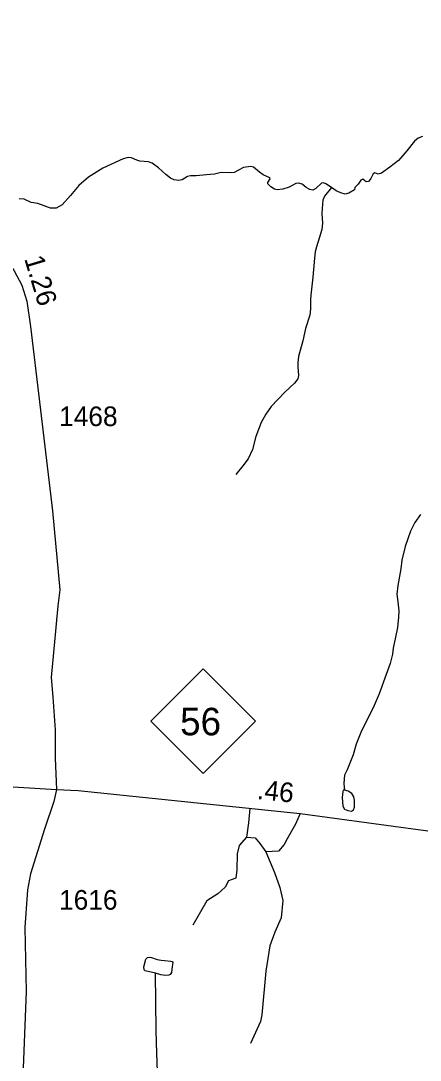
# Model space of a CAD drawing. Extents: x 2126262 to 2293712, y 749403 to 919119.
# Drawn here: x 2251899 to 2254440, y 853011 to 859625 of the extents above; entities that cross this region are included whole.
import ezdxf

# ---------------------------------------------------------------- set-up
doc = ezdxf.new("R2010")
doc.units = 0
for name, color, linetype in [('Exist Hydrographic Creek Single Shore', 7, 'Continuous'), ('Exist Hydrographic Misc Water Feature', 7, 'Continuous'), ('Exist Road Non-System Type 51', 7, 'Continuous'), ('Exist Road Primary NC Attributed', 7, 'Continuous'), ('Exist Road Primary NC Service Mileage Hundredths English Label', 7, 'Continuous'), ('Exist Road Primary NC Shield CELL', 7, 'Continuous'), ('Exist Road Primary NC Shield Number Label', 7, 'Continuous'), ('Exist Road Secondary Mileage Hundredths English Label', 7, 'Continuous'), ('Exist Road Secondary Type 51 Attributed', 7, 'Continuous'), ('Exist Road Secondary Type 51 Number Label', 7, 'Continuous')]:
    doc.layers.add(name, color=color, linetype=linetype)

msp = doc.modelspace()

# ---------------------------------------------------------------- linework, layer by layer
at = {"layer": 'Exist Hydrographic Creek Single Shore'}
for points in [[(2254454.5, 858889.1), (2254428.4, 858879.3), (2254403.4, 858859.8), (2254355.7, 858796.8), (2254302.5, 858736), (2254248.2, 858694.7), (2254194.5, 858655.6), (2254172.8, 858649.1), (2254151, 858656.7), (2254140.2, 858651.2), (2254126.1, 858620.8), (2254112, 858603.4), (2254095.7, 858600.2), (2254075.1, 858616.5), (2254063.1, 858610), (2254045.8, 858585), (2254025.1, 858565.4), (2254021.9, 858549.1), (2253987.1, 858527.8), (2253963.2, 858522.4), (2253936.1, 858530), (2253905.7, 858543), (2253875.3, 858563.7)], [(2253875.3, 858563.7), (2253839.9, 858587.9), (2253824.7, 858593.3), (2253812.8, 858591.2), (2253777, 858558.6), (2253756.3, 858546.6), (2253737.9, 858551), (2253715.1, 858565.1), (2253689, 858585.7), (2253665.2, 858592.2), (2253648.9, 858590.1), (2253606.5, 858567.3), (2253566.4, 858553.1), (2253530.5, 858549.9), (2253513.2, 858554.2), (2253489.3, 858568.4), (2253471.5, 858586.8), (2253470.4, 858596.6), (2253485.6, 858620.5), (2253483.4, 858625.9), (2253442.2, 858645.5), (2253417.2, 858661.8), (2253380.3, 858693.3), (2253361.8, 858697.6), (2253316.3, 858691.1), (2253284.8, 858673.7), (2253256.5, 858660.7), (2253231.6, 858657.4), (2253174, 858659.6), (2253130.6, 858649.8), (2253079.6, 858644.4), (2253015.6, 858639), (2252978.6, 858637.9), (2252960.2, 858634.6), (2252925.5, 858612.9), (2252903.7, 858609.6), (2252875.5, 858614), (2252850.5, 858624.8), (2252821, 858647.6), (2252775.4, 858690), (2252735.3, 858719.3), (2252711.4, 858726.9), (2252657.1, 858732.4), (2252637.6, 858737.8), (2252602.8, 858753), (2252581.1, 858755.2), (2252549.6, 858746.5), (2252420.4, 858687.8), (2252329.3, 858630.3), (2252268.5, 858578.1), (2252215.3, 858514), (2252161.6, 858453.2), (2252123.7, 858432.6), (2252087.8, 858432.6), (2252006.4, 858461.9), (2251964.1, 858469.5), (2251920.7, 858489.1), (2251889.2, 858491.2)]]:
    msp.add_lwpolyline(points, dxfattribs=at)
at = {"layer": 'Exist Hydrographic Misc Water Feature'}
for points in [[(2253875.3, 858563.7), (2253830.8, 858509.4), (2253821, 858484.4), (2253817.8, 858458.3), (2253813.4, 858398.6), (2253817.8, 858336.7), (2253813.4, 858297.6), (2253800.4, 858247.6), (2253779.8, 858187.4), (2253772.2, 858154.8), (2253766.8, 858113.6), (2253758.1, 857993), (2253744, 857880), (2253741.8, 857852.5), (2253742.9, 857791.6), (2253738.5, 857751.4), (2253711.4, 857666.7), (2253694, 857589.6), (2253665.8, 857489.7), (2253661.9, 857451.1), (2253661.9, 857424), (2253665.2, 857367.5), (2253660.8, 857345.8), (2253641.3, 857318.6), (2253578.3, 857261), (2253491.5, 857170.9), (2253457.8, 857122.7), (2253428.5, 857068.3), (2253393.8, 856979.3), (2253374.2, 856897.8), (2253344.9, 856838.1), (2253312.3, 856793.5), (2253266.8, 856737.1)], [(2254441.7, 856484.1), (2254405.8, 856432), (2254378.7, 856377.6), (2254345, 856279.9), (2254324.4, 856191.9), (2254316.8, 856137.6), (2254298.4, 856032), (2254291.9, 855975.5), (2254297.3, 855926.7), (2254304.9, 855870.2), (2254302.7, 855830), (2254295.1, 855764.8), (2254283.2, 855702.9), (2254269.1, 855633.8), (2254264.7, 855595.5), (2254248.4, 855534.7), (2254224.6, 855465.1), (2254179, 855342.4), (2254140.2, 855254), (2254067.5, 855106.3), (2254033.8, 855021.6), (2254013.2, 854954.2), (2253975.2, 854858.6), (2253958.9, 854825.5), (2253955.7, 854800.5), (2253954.6, 854770.1), (2253958.9, 854728.8)], [(2252769.2, 852938.5), (2252764.8, 853054.8), (2252759.4, 853197.4), (2252755.1, 853564.5)]]:
    msp.add_lwpolyline(points, dxfattribs=at)
for points in [[(2253958.9, 854728.8), (2253950.2, 854728.8), (2253948.1, 854721.2), (2253944.8, 854682.1), (2253948.1, 854627.8), (2253958.9, 854608.3), (2253979.5, 854599.6), (2254003.4, 854596.3), (2254016.4, 854605), (2254023, 854620.2), (2254023, 854665.8), (2254018.6, 854687.6), (2254004.5, 854708.2), (2253981.7, 854722.3)], [(2252755.1, 853564.5), (2252691, 853580.4), (2252684.5, 853586.9), (2252682.3, 853604.3), (2252695.4, 853653.1), (2252705.1, 853665.1), (2252717.1, 853666.2), (2252730.1, 853664), (2252765.9, 853652.1), (2252792, 853646.6), (2252812.6, 853644.5), (2252853.8, 853641.2), (2252862.5, 853639), (2252865.8, 853632.5), (2252861.4, 853606.4), (2252857.1, 853568.4), (2252848.4, 853556.5), (2252840.8, 853552.1), (2252820.2, 853548.9), (2252789.8, 853553.2)]]:
    msp.add_lwpolyline(points, close=True, dxfattribs=at)
at = {"layer": 'Exist Road Non-System Type 51'}
for points in [[(2253356, 854611.7), (2253346.9, 854521.5), (2253334.3, 854429.3)], [(2253677.6, 854581.7), (2253647.5, 854512.4), (2253594.5, 854420.3), (2253575, 854384), (2253538.7, 854342.1), (2253457.8, 854336.5)], [(2253334.3, 854429.3), (2253288.3, 854376.3), (2253275.7, 854323.2), (2253273, 854222.7), (2253268.1, 854170.3), (2253220.6, 854152.2), (2253198.3, 854111.7), (2253152.3, 854069.8), (2253082.5, 854025.1), (2252994.6, 853870.2)], [(2253334.3, 854429.3), (2253390.1, 854425.2), (2253419.4, 854388.9), (2253457.8, 854336.5)], [(2253457.8, 854336.5), (2253513.6, 854205.3), (2253547.1, 854110.3), (2253566.6, 854026.5), (2253555.4, 853917.6), (2253516.4, 853825.5), (2253482.9, 853738.9), (2253457.8, 853576.9), (2253432.6, 853298.7), (2253424.3, 853256.8), (2253360.1, 853117.2)]]:
    msp.add_lwpolyline(points, dxfattribs=at)
at = {"layer": 'Exist Road Primary NC Attributed'}
for points in [[(2249058.8, 854651.6), (2249247.6, 854659.2), (2250016.3, 854719.2), (2250535.3, 854761.1), (2251029.1, 854794.6), (2251404.4, 854782), (2251744.8, 854756.9), (2252125.5, 854734.3)], [(2252125.5, 854734.3), (2252263, 854726.9), (2253677.6, 854581.7), (2254520, 854465.5)]]:
    msp.add_lwpolyline(points, dxfattribs=at)
at = {"layer": 'Exist Road Primary NC Shield CELL'}
msp.add_lwpolyline([(2252725.6, 855168.1), (2253058.6, 855501.1), (2253391.6, 855168.1), (2253058.6, 854835.1)], close=True, dxfattribs=at)
at = {"layer": 'Exist Road Secondary Type 51 Attributed'}
for points in [[(2250994.1, 859724.2), (2250998.3, 859505), (2251030.4, 859364), (2251063.9, 859249.5), (2251112, 859133), (2251195.7, 858973.8), (2251308, 858790.2), (2251434.9, 858605.9), (2251607.9, 858388.1), (2251856.9, 858034.2), (2251905.8, 857942), (2251936.4, 857840.1), (2251960.9, 857680.2), (2252018, 857201.3), (2252101.1, 856506.7), (2252146.4, 856003.4), (2252135.2, 855902.9), (2252122.7, 855764.7), (2252092.7, 855445.6), (2252102.4, 855320), (2252117.8, 855113.3), (2252117.1, 854932.5), (2252125.5, 854734.3)], [(2252125.5, 854734.3), (2252108.7, 854657.9), (2252050.1, 854482), (2251961.5, 854197.8), (2251942, 854095.9), (2251925.3, 853855.8), (2251933.6, 853448.1), (2251911.2, 852908)]]:
    msp.add_lwpolyline(points, dxfattribs=at)

# ---------------------------------------------------------------- texts
at = {"layer": 'Exist Road Primary NC Service Mileage Hundredths English Label'}
msp.add_text('.46', height=125, rotation=354.13903, dxfattribs=at).set_placement((2253398.6, 854673.2))
at = {"layer": 'Exist Road Primary NC Shield Number Label'}
msp.add_text('56', height=175, dxfattribs=at).set_placement((2252912.8, 855078.4))
at = {"layer": 'Exist Road Secondary Mileage Hundredths English Label'}
msp.add_text('1.26', height=125, rotation=286.75764, dxfattribs=at).set_placement((2251919.9, 858111.8))
at = {"layer": 'Exist Road Secondary Type 51 Number Label'}
for s, p in [('1468', (2252143, 857045.9)), ('1616', (2252142.5, 853968.8))]:
    msp.add_text(s, height=125, dxfattribs=at).set_placement(p)

doc.saveas('drawing.dxf')
